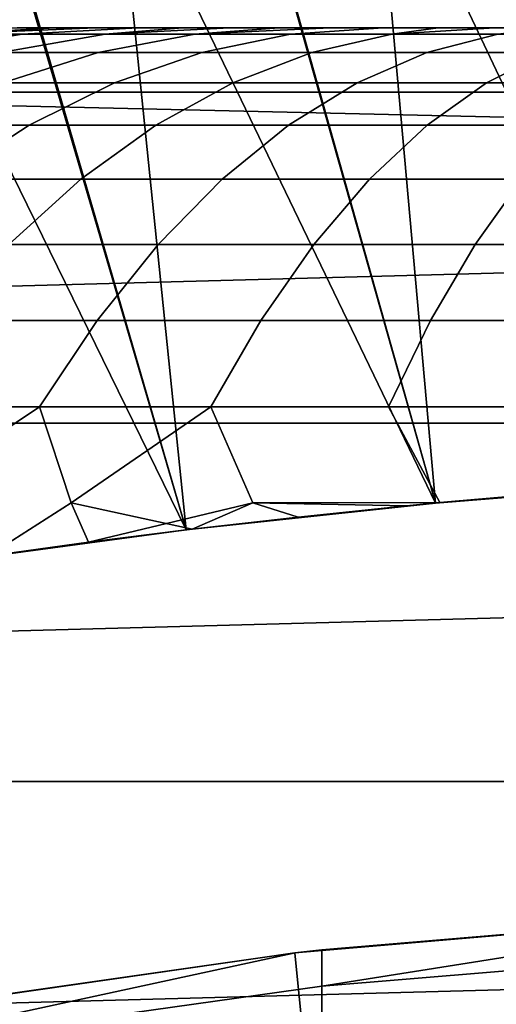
# Model space of a CAD drawing. Header units: metres. Extents: x -28 to 70, y -218 to 28.
# Tile 357 of 463: x -1.515 to -0.964, y 10.372 to 11.51. Entities that reach past the tile are written whole.
import ezdxf

# ---------------------------------------------------------------- set-up
doc = ezdxf.new("R2010")
doc.units = ezdxf.units.M
doc.layers.add('solid_10_261_432_XXX', color=7, linetype='CONTINUOUS')

msp = doc.modelspace()

# ---------------------------------------------------------------- linework, layer by layer
at = {"layer": 'solid_10_261_432_XXX'}
for points in [[(-24.216385, 13.031374, -5), (24.776649, 11.93179, -5), (25.28702, 10.80817, -5), (-24.776649, 11.93179, -5)], [(-24.776649, 11.93179, -5), (25.28702, 10.80817, -5), (25.74646, 9.662806, -5), (-25.28702, 10.80817, -5)], [(6.18416, 11.77481, 235.5), (-6.184069, 11.774858, 235.5), (-6.807526, 11.425742, 235.5)], [(6.807615, 11.42569, 235.5), (6.18416, 11.77481, 235.5), (-6.807526, 11.425742, 235.5)], [(-1.09074, 11.782186, 209.255997), (-1.107119, 11.752338, 209.259674), (-0.73904, 10.975145, 209.259338), (-0.95439, 11.763582, 209.252426)], [(-0.954028, 11.763606, 217.747589), (-0.73904, 10.975145, 217.740662), (-1.034665, 10.951231, 217.713013), (-1.106124, 11.752442, 217.740387)], [(-1.37756, 11.755835, 209.281204), (-1.406868, 11.724164, 209.288422), (-1.034666, 10.951231, 209.286987), (-1.25793, 11.739199, 209.271698)], [(-1.107119, 11.752338, 209.259674), (-1.25793, 11.739199, 209.271698), (-1.034666, 10.951231, 209.286987), (-0.73904, 10.975145, 209.259338)], [(-1.256472, 11.739383, 217.728455), (-1.106124, 11.752442, 217.740387), (-1.034665, 10.951231, 217.713013)], [(-1.256472, 11.739383, 217.728455), (-1.034665, 10.951231, 217.713013), (-1.322567, 10.920201, 217.66745), (-1.405014, 11.724409, 217.711823)], [(-1.406868, 11.724164, 209.288422), (-1.553845, 11.707294, 209.309814), (-1.322568, 10.920201, 209.33255), (-1.034666, 10.951231, 209.286987)], [(-1.551677, 11.707574, 217.690536), (-1.405014, 11.724409, 217.711823), (-1.322567, 10.920201, 217.66745)], [(-1.553845, 11.707294, 209.309814), (-1.698775, 11.688649, 209.335815), (-1.322568, 10.920201, 209.33255)], [(-1.551677, 11.707574, 217.690536), (-1.322567, 10.920201, 217.66745), (-1.602309, 10.882676, 217.604385), (-1.696372, 11.688951, 217.664642)], [(-1.698775, 11.688649, 209.335815), (-1.84159, 11.66829, 209.366394), (-1.602311, 10.882676, 209.395615), (-1.322568, 10.920201, 209.33255)], [(-1.678922, 11.493025, 214.524628), (-1.599649, 11.493025, 214.644455), (-1.474176, 11.5, 214.532867), (-1.517847, 11.5, 214.467545)], [(-1.599649, 11.493025, 212.355545), (-1.678922, 11.493025, 212.475372), (-1.517847, 11.5, 212.532455), (-1.474176, 11.5, 212.467133)], [(-1.599649, 11.493025, 214.644455), (-1.511842, 11.493025, 214.758163), (-1.378498, 11.5, 214.657471), (-1.427691, 11.5, 214.596222)], [(-1.599649, 11.493025, 214.644455), (-1.427691, 11.5, 214.596222), (-1.474176, 11.5, 214.532867)], [(-1.599649, 11.493025, 212.355545), (-1.474176, 11.5, 212.467133), (-1.427691, 11.5, 212.403778)], [(-1.599649, 11.493025, 212.355545), (-1.427691, 11.5, 212.403778), (-1.378498, 11.5, 212.342529), (-1.511842, 11.493025, 212.241837)], [(-1.517847, 11.5, 212.532455), (-1.517847, 11.5, 214.467545), (-1.474176, 11.5, 214.532867)], [(-1.474176, 11.5, 212.467133), (-1.517847, 11.5, 212.532455), (-1.474176, 11.5, 214.532867)], [(-1.511842, 11.493025, 214.758163), (-1.415969, 11.493025, 214.865173), (-1.326672, 11.5, 214.716522), (-1.378498, 11.5, 214.657471)], [(-1.415969, 11.493025, 212.134827), (-1.511842, 11.493025, 212.241837), (-1.378498, 11.5, 212.342529), (-1.326672, 11.5, 212.283478)], [(-1.474176, 11.5, 212.467133), (-1.474176, 11.5, 214.532867), (-1.427691, 11.5, 214.596222)], [(-1.427691, 11.5, 212.403778), (-1.474176, 11.5, 212.467133), (-1.427691, 11.5, 214.596222)], [(-1.427691, 11.5, 212.403778), (-1.427691, 11.5, 214.596222), (-1.378498, 11.5, 214.657471)], [(-1.378498, 11.5, 212.342529), (-1.427691, 11.5, 212.403778), (-1.378498, 11.5, 214.657471)], [(-1.415969, 11.493025, 214.865173), (-1.312541, 11.493025, 214.96489), (-1.215545, 11.5, 214.827576), (-1.272312, 11.5, 214.77327)], [(-1.415969, 11.493025, 214.865173), (-1.272312, 11.5, 214.77327), (-1.326672, 11.5, 214.716522)], [(-1.415969, 11.493025, 212.134827), (-1.326672, 11.5, 212.283478), (-1.272312, 11.5, 212.22673)], [(-1.312541, 11.493025, 212.03511), (-1.415969, 11.493025, 212.134827), (-1.272312, 11.5, 212.22673), (-1.215545, 11.5, 212.172424)], [(-1.378498, 11.5, 212.342529), (-1.378498, 11.5, 214.657471), (-1.326672, 11.5, 214.716522)], [(-1.326672, 11.5, 212.283478), (-1.378498, 11.5, 212.342529), (-1.326672, 11.5, 214.716522)], [(-1.326672, 11.5, 212.283478), (-1.326672, 11.5, 214.716522), (-1.272312, 11.5, 214.77327)], [(-1.272312, 11.5, 212.22673), (-1.326672, 11.5, 212.283478), (-1.272312, 11.5, 214.77327)], [(-1.312541, 11.493025, 214.96489), (-1.20211, 11.493025, 215.056778), (-1.095151, 11.5, 214.928513), (-1.156458, 11.5, 214.879349)], [(-1.312541, 11.493025, 214.96489), (-1.156458, 11.5, 214.879349), (-1.215545, 11.5, 214.827576)], [(-1.312541, 11.493025, 212.03511), (-1.215545, 11.5, 212.172424), (-1.156458, 11.5, 212.120651)], [(-1.312541, 11.493025, 212.03511), (-1.156458, 11.5, 212.120651), (-1.095151, 11.5, 212.071487), (-1.20211, 11.493025, 211.943222)], [(-1.272312, 11.5, 212.22673), (-1.272312, 11.5, 214.77327), (-1.215545, 11.5, 214.827576)], [(-1.215545, 11.5, 212.172424), (-1.272312, 11.5, 212.22673), (-1.215545, 11.5, 214.827576)], [(-1.215545, 11.5, 212.172424), (-1.156458, 11.5, 214.879349), (-1.095151, 11.5, 214.928513), (-1.156458, 11.5, 212.120651)], [(-1.215545, 11.5, 212.172424), (-1.215545, 11.5, 214.827576), (-1.156458, 11.5, 214.879349)], [(-1.20211, 11.493025, 215.056778), (-1.085265, 11.493025, 215.140381), (-1.031766, 11.5, 214.974945), (-1.095151, 11.5, 214.928513)], [(-1.085265, 11.493025, 211.859619), (-1.20211, 11.493025, 211.943222), (-1.095151, 11.5, 212.071487), (-1.031766, 11.5, 212.025055)], [(-1.156458, 11.5, 212.120651), (-1.095151, 11.5, 214.928513), (-1.031766, 11.5, 214.974945), (-1.095151, 11.5, 212.071487)], [(-1.095151, 11.5, 212.071487), (-1.031766, 11.5, 214.974945), (-0.96641, 11.5, 215.01857), (-1.031766, 11.5, 212.025055)], [(-1.085265, 11.493025, 215.140381), (-0.96263, 11.493025, 215.215225), (-0.899196, 11.5, 215.059311), (-0.96641, 11.5, 215.01857)], [(-1.085265, 11.493025, 215.140381), (-0.96641, 11.5, 215.01857), (-1.031766, 11.5, 214.974945)], [(-1.085265, 11.493025, 211.859619), (-1.031766, 11.5, 212.025055), (-0.96641, 11.5, 211.98143)], [(-0.96263, 11.493025, 211.784775), (-1.085265, 11.493025, 211.859619), (-0.96641, 11.5, 211.98143), (-0.899196, 11.5, 211.940689)], [(-1.031766, 11.5, 212.025055), (-0.96641, 11.5, 215.01857), (-0.899196, 11.5, 215.059311), (-0.96641, 11.5, 211.98143)], [(-0.96641, 11.5, 211.98143), (-0.899196, 11.5, 215.059311), (-0.830304, 11.5, 215.097061), (-0.899196, 11.5, 211.940689)], [(-1.735783, 11.471868, 214.741852), (-1.640503, 11.471868, 214.865234), (-1.511842, 11.493025, 214.758163), (-1.599649, 11.493025, 214.644455)], [(-1.640503, 11.471868, 212.134766), (-1.735783, 11.471868, 212.258148), (-1.599649, 11.493025, 212.355545), (-1.511842, 11.493025, 212.241837)], [(-1.640503, 11.471868, 214.865234), (-1.536471, 11.471868, 214.981339), (-1.415969, 11.493025, 214.865173), (-1.511842, 11.493025, 214.758163)], [(-1.536471, 11.471868, 212.018661), (-1.640503, 11.471868, 212.134766), (-1.511842, 11.493025, 212.241837), (-1.415969, 11.493025, 212.134827)], [(-1.536471, 11.471868, 214.981339), (-1.424241, 11.471868, 215.089554), (-1.312541, 11.493025, 214.96489), (-1.415969, 11.493025, 214.865173)], [(-1.424241, 11.471868, 211.910446), (-1.536471, 11.471868, 212.018661), (-1.415969, 11.493025, 212.134827), (-1.312541, 11.493025, 212.03511)], [(-1.424241, 11.471868, 215.089554), (-1.304412, 11.471868, 215.18927), (-1.20211, 11.493025, 215.056778), (-1.312541, 11.493025, 214.96489)], [(-1.304412, 11.471868, 211.81073), (-1.424241, 11.471868, 211.910446), (-1.312541, 11.493025, 212.03511), (-1.20211, 11.493025, 211.943222)], [(-1.304412, 11.471868, 215.18927), (-1.177623, 11.471868, 215.279984), (-1.085265, 11.493025, 215.140381), (-1.20211, 11.493025, 215.056778)], [(-1.177623, 11.471868, 211.720016), (-1.304412, 11.471868, 211.81073), (-1.20211, 11.493025, 211.943222), (-1.085265, 11.493025, 211.859619)], [(-1.177623, 11.471868, 215.279984), (-1.044551, 11.471868, 215.361191), (-0.96263, 11.493025, 215.215225), (-1.085265, 11.493025, 215.140381)], [(-1.044551, 11.471868, 211.638809), (-1.177623, 11.471868, 211.720016), (-1.085265, 11.493025, 211.859619), (-0.96263, 11.493025, 211.784775)], [(-1.044551, 11.471868, 215.361191), (-0.905907, 11.471868, 215.43248), (-0.834859, 11.493025, 215.280914), (-0.96263, 11.493025, 215.215225)], [(-0.905907, 11.471868, 211.56752), (-1.044551, 11.471868, 211.638809), (-0.96263, 11.493025, 211.784775), (-0.834859, 11.493025, 211.719086)], [(-1.65526, 11.436677, 215.095871), (-1.534353, 11.436677, 215.212433), (-1.424241, 11.471868, 215.089554), (-1.536471, 11.471868, 214.981339)], [(-1.534353, 11.436677, 211.787567), (-1.65526, 11.436677, 211.904129), (-1.536471, 11.471868, 212.018661), (-1.424241, 11.471868, 211.910446)], [(-1.534353, 11.436677, 215.212433), (-1.40526, 11.436677, 215.31987), (-1.304412, 11.471868, 215.18927), (-1.424241, 11.471868, 215.089554)], [(-1.40526, 11.436677, 211.68013), (-1.534353, 11.436677, 211.787567), (-1.424241, 11.471868, 211.910446), (-1.304412, 11.471868, 211.81073)], [(-1.40526, 11.436677, 215.31987), (-1.268669, 11.436677, 215.417587), (-1.177623, 11.471868, 215.279984), (-1.304412, 11.471868, 215.18927)], [(-1.268669, 11.436677, 211.582413), (-1.40526, 11.436677, 211.68013), (-1.304412, 11.471868, 211.81073), (-1.177623, 11.471868, 211.720016)], [(-1.268669, 11.436677, 215.417587), (-1.125309, 11.436677, 215.505081), (-1.044551, 11.471868, 215.361191), (-1.177623, 11.471868, 215.279984)], [(-1.125309, 11.436677, 211.494919), (-1.268669, 11.436677, 211.582413), (-1.177623, 11.471868, 211.720016), (-1.044551, 11.471868, 211.638809)], [(-1.125309, 11.436677, 215.505081), (-0.975945, 11.436677, 215.581879), (-0.905907, 11.471868, 215.43248), (-1.044551, 11.471868, 215.361191)], [(-0.975945, 11.436677, 211.418121), (-1.125309, 11.436677, 211.494919), (-1.044551, 11.471868, 211.638809), (-0.905907, 11.471868, 211.56752)], [(-0.975945, 11.436677, 215.581879), (-0.821374, 11.436677, 215.647568), (-0.762428, 11.471868, 215.493439), (-0.905907, 11.471868, 215.43248)], [(-0.821374, 11.436677, 211.352432), (-0.975945, 11.436677, 211.418121), (-0.905907, 11.471868, 211.56752), (-0.762428, 11.471868, 211.506561)], [(-1.642094, 11.387705, 215.332687), (-1.503936, 11.387705, 215.447662), (-1.40526, 11.436677, 215.31987), (-1.534353, 11.436677, 215.212433)], [(-1.503936, 11.387705, 211.552338), (-1.642094, 11.387705, 211.667313), (-1.534353, 11.436677, 211.787567), (-1.40526, 11.436677, 211.68013)], [(-1.503936, 11.387705, 215.447662), (-1.357754, 11.387705, 215.552246), (-1.268669, 11.436677, 215.417587), (-1.40526, 11.436677, 215.31987)], [(-1.357754, 11.387705, 211.447754), (-1.503936, 11.387705, 211.552338), (-1.40526, 11.436677, 211.68013), (-1.268669, 11.436677, 211.582413)], [(-1.357754, 11.387705, 215.552246), (-1.204327, 11.387705, 215.645889), (-1.125309, 11.436677, 215.505081), (-1.268669, 11.436677, 215.417587)], [(-1.204327, 11.387705, 211.354111), (-1.357754, 11.387705, 211.447754), (-1.268669, 11.436677, 211.582413), (-1.125309, 11.436677, 211.494919)], [(-1.204327, 11.387705, 215.645889), (-1.044475, 11.387705, 215.728073), (-0.975945, 11.436677, 215.581879), (-1.125309, 11.436677, 215.505081)], [(-1.044475, 11.387705, 211.271927), (-1.204327, 11.387705, 211.354111), (-1.125309, 11.436677, 211.494919), (-0.975945, 11.436677, 211.418121)], [(-1.044475, 11.387705, 215.728073), (-0.87905, 11.387705, 215.79837), (-0.821374, 11.436677, 215.647568), (-0.975945, 11.436677, 215.581879)], [(-0.87905, 11.387705, 211.20163), (-1.044475, 11.387705, 211.271927), (-0.975945, 11.436677, 211.418121), (-0.821374, 11.436677, 211.352432)], [(6.807615, 11.42569, 235.5), (-6.807526, 11.425742, 235.5), (-7.411349, 11.043635, 235.5)], [(7.411434, 11.043578, 235.5), (6.807615, 11.42569, 235.5), (-7.411349, 11.043635, 235.5)], [(-1.746698, 11.325299, 215.449432), (-1.599739, 11.325299, 215.571732), (-1.503936, 11.387705, 215.447662), (-1.642094, 11.387705, 215.332687)], [(-1.599739, 11.325299, 211.428268), (-1.746698, 11.325299, 211.550568), (-1.642094, 11.387705, 211.667313), (-1.503936, 11.387705, 211.552338)], [(-1.599739, 11.325299, 215.571732), (-1.444244, 11.325299, 215.682983), (-1.357754, 11.387705, 215.552246), (-1.503936, 11.387705, 215.447662)], [(-1.444244, 11.325299, 211.317017), (-1.599739, 11.325299, 211.428268), (-1.503936, 11.387705, 211.552338), (-1.357754, 11.387705, 211.447754)], [(-1.444244, 11.325299, 215.682983), (-1.281044, 11.325299, 215.782578), (-1.204327, 11.387705, 215.645889), (-1.357754, 11.387705, 215.552246)], [(-1.281044, 11.325299, 211.217422), (-1.444244, 11.325299, 211.317017), (-1.357754, 11.387705, 211.447754), (-1.204327, 11.387705, 211.354111)], [(-1.281044, 11.325299, 215.782578), (-1.111009, 11.325299, 215.869995), (-1.044475, 11.387705, 215.728073), (-1.204327, 11.387705, 215.645889)], [(-1.111009, 11.325299, 211.130005), (-1.281044, 11.325299, 211.217422), (-1.204327, 11.387705, 211.354111), (-1.044475, 11.387705, 211.271927)], [(-1.111009, 11.325299, 215.869995), (-0.935047, 11.325299, 215.944778), (-0.87905, 11.387705, 215.79837), (-1.044475, 11.387705, 215.728073)], [(-0.935047, 11.325299, 211.055222), (-1.111009, 11.325299, 211.130005), (-1.044475, 11.387705, 211.271927), (-0.87905, 11.387705, 211.20163)], [(-1.691986, 11.249904, 215.691193), (-1.527525, 11.249904, 215.808853), (-1.444244, 11.325299, 215.682983), (-1.599739, 11.325299, 215.571732)], [(-1.527525, 11.249904, 211.191147), (-1.691986, 11.249904, 211.308807), (-1.599739, 11.325299, 211.428268), (-1.444244, 11.325299, 211.317017)], [(-1.527525, 11.249904, 215.808853), (-1.354914, 11.249904, 215.9142), (-1.281044, 11.325299, 215.782578), (-1.444244, 11.325299, 215.682983)], [(-1.354914, 11.249904, 211.0858), (-1.527525, 11.249904, 211.191147), (-1.444244, 11.325299, 211.317017), (-1.281044, 11.325299, 211.217422)], [(-1.354914, 11.249904, 215.9142), (-1.175075, 11.249904, 216.006668), (-1.111009, 11.325299, 215.869995), (-1.281044, 11.325299, 215.782578)], [(-1.175075, 11.249904, 210.993332), (-1.354914, 11.249904, 211.0858), (-1.281044, 11.325299, 211.217422), (-1.111009, 11.325299, 211.130005)], [(-1.175075, 11.249904, 216.006668), (-0.988965, 11.249904, 216.085754), (-0.935047, 11.325299, 215.944778), (-1.111009, 11.325299, 215.869995)], [(-0.988965, 11.249904, 210.914246), (-1.175075, 11.249904, 210.993332), (-1.111009, 11.325299, 211.130005), (-0.935047, 11.325299, 211.055222)], [(-0.988965, 11.249904, 216.085754), (-0.797579, 11.249904, 216.151047), (-0.754095, 11.325299, 216.0065), (-0.935047, 11.325299, 215.944778)], [(-0.797579, 11.249904, 210.848953), (-0.988965, 11.249904, 210.914246), (-0.935047, 11.325299, 211.055222), (-0.754095, 11.325299, 210.9935)], [(-1.607003, 11.162055, 215.928986), (-1.425411, 11.162055, 216.03981), (-1.354914, 11.249904, 215.9142), (-1.527525, 11.249904, 215.808853)], [(-1.425411, 11.162055, 210.96019), (-1.607003, 11.162055, 211.071014), (-1.527525, 11.249904, 211.191147), (-1.354914, 11.249904, 211.0858)], [(-1.425411, 11.162055, 216.03981), (-1.236214, 11.162055, 216.137085), (-1.175075, 11.249904, 216.006668), (-1.354914, 11.249904, 215.9142)], [(-1.236214, 11.162055, 210.862915), (-1.425411, 11.162055, 210.96019), (-1.354914, 11.249904, 211.0858), (-1.175075, 11.249904, 210.993332)], [(-1.236214, 11.162055, 216.137085), (-1.040422, 11.162055, 216.220291), (-0.988965, 11.249904, 216.085754), (-1.175075, 11.249904, 216.006668)], [(-1.040422, 11.162055, 210.779709), (-1.236214, 11.162055, 210.862915), (-1.175075, 11.249904, 210.993332), (-0.988965, 11.249904, 210.914246)], [(-1.040422, 11.162055, 216.220291), (-0.839078, 11.162055, 216.288971), (-0.797579, 11.249904, 216.151047), (-0.988965, 11.249904, 216.085754)], [(-0.839078, 11.162055, 210.711029), (-1.040422, 11.162055, 210.779709), (-0.988965, 11.249904, 210.914246), (-0.797579, 11.249904, 210.848953)], [(-1.607003, 11.162055, 211.071014), (-1.425411, 11.162055, 210.96019), (-1.492034, 11.062378, 210.841476), (-1.682113, 11.062378, 210.957489)], [(-1.425411, 11.162055, 216.03981), (-1.607003, 11.162055, 215.928986), (-1.682113, 11.062378, 216.042511), (-1.492034, 11.062378, 216.158524)], [(-1.425411, 11.162055, 210.96019), (-1.236214, 11.162055, 210.862915), (-1.293994, 11.062378, 210.739655), (-1.492034, 11.062378, 210.841476)], [(-1.236214, 11.162055, 216.137085), (-1.425411, 11.162055, 216.03981), (-1.492034, 11.062378, 216.158524), (-1.293994, 11.062378, 216.260345)], [(-1.236214, 11.162055, 210.862915), (-1.040422, 11.162055, 210.779709), (-1.08905, 11.062378, 210.652573), (-1.293994, 11.062378, 210.739655)], [(-1.040422, 11.162055, 216.220291), (-1.236214, 11.162055, 216.137085), (-1.293994, 11.062378, 216.260345), (-1.08905, 11.062378, 216.347427)], [(-1.040422, 11.162055, 210.779709), (-0.839078, 11.162055, 210.711029), (-0.878296, 11.062378, 210.580673), (-1.08905, 11.062378, 210.652573)], [(-0.839078, 11.162055, 216.288971), (-1.040422, 11.162055, 216.220291), (-1.08905, 11.062378, 216.347427), (-0.878296, 11.062378, 216.419327)], [(-1.682113, 11.062378, 210.957489), (-1.492034, 11.062378, 210.841476), (-1.657406, 10.951583, 210.790955)], [(-1.492034, 11.062378, 216.158524), (-1.682113, 11.062378, 216.042511), (-1.657406, 10.951583, 216.209045)], [(-1.492034, 11.062378, 210.841476), (-1.45546, 10.951583, 210.677322), (-1.552144, 10.889942, 210.658173), (-1.657406, 10.951583, 210.790955)], [(-1.492034, 11.062378, 216.158524), (-1.657406, 10.951583, 216.209045), (-1.552147, 10.889942, 216.341827), (-1.45546, 10.951583, 216.322678)], [(-1.492034, 11.062378, 210.841476), (-1.293994, 11.062378, 210.739655), (-1.45546, 10.951583, 210.677322)], [(-1.293994, 11.062378, 216.260345), (-1.492034, 11.062378, 216.158524), (-1.45546, 10.951583, 216.322678)], [(-1.293994, 11.062378, 210.739655), (-1.245765, 10.951583, 210.578705), (-1.435305, 10.905957, 210.614883), (-1.45546, 10.951583, 210.677322)], [(-1.293994, 11.062378, 216.260345), (-1.45546, 10.951583, 216.322678), (-1.315635, 10.92104, 216.425095), (-1.245765, 10.951583, 216.421295)], [(-1.293994, 11.062378, 210.739655), (-1.08905, 11.062378, 210.652573), (-1.029598, 10.951709, 210.495834), (-1.245765, 10.951583, 210.578705)], [(-1.293994, 11.062378, 216.260345), (-1.245765, 10.951583, 216.421295), (-1.029598, 10.951709, 216.504166), (-1.08905, 11.062378, 216.347427)], [(-1.08905, 11.062378, 210.652573), (-0.878296, 11.062378, 210.580673), (-0.940494, 10.959721, 210.475677), (-1.029598, 10.951709, 210.495834)], [(-0.878296, 11.062378, 216.419327), (-1.08905, 11.062378, 216.347427), (-1.029598, 10.951709, 216.504166), (-0.940491, 10.959721, 216.524323)], [(7.411434, 11.043578, 235.5), (-7.411349, 11.043635, 235.5), (-7.993793, 10.629641, 235.5)], [(7.993875, 10.62958, 235.5), (7.411434, 11.043578, 235.5), (-7.993793, 10.629641, 235.5)], [(-1.034666, 10.951231, 209.286987), (-0.810646, 10.970089, 210.449844), (-0.678673, 10.979044, 210.427811), (-0.73904, 10.975145, 209.259338)], [(-1.034665, 10.951231, 217.713013), (-0.73904, 10.975145, 217.740662), (-0.940491, 10.959721, 216.524323), (-1.029598, 10.951709, 216.504166)], [(-1.034666, 10.951231, 209.286987), (-0.940494, 10.959721, 210.475677), (-0.810646, 10.970089, 210.449844)], [(-1.034666, 10.951231, 209.286987), (-1.029598, 10.951709, 210.495834), (-0.940494, 10.959721, 210.475677)], [(-1.552147, 10.889942, 216.341827), (-1.435308, 10.905956, 216.385117), (-1.45546, 10.951583, 216.322678)], [(-1.45546, 10.951583, 210.677322), (-1.435305, 10.905957, 210.614883), (-1.552144, 10.889942, 210.658173)], [(-1.435308, 10.905956, 216.385117), (-1.315635, 10.92104, 216.425095), (-1.45546, 10.951583, 216.322678)], [(-1.245765, 10.951583, 210.578705), (-1.315634, 10.92104, 210.574905), (-1.435305, 10.905957, 210.614883)], [(-1.322568, 10.920201, 209.33255), (-1.06804, 10.948027, 210.505173), (-1.029598, 10.951709, 210.495834), (-1.034666, 10.951231, 209.286987)], [(-1.322568, 10.920201, 209.33255), (-1.193139, 10.935101, 210.538284), (-1.06804, 10.948027, 210.505173)], [(-1.322567, 10.920201, 217.66745), (-1.034665, 10.951231, 217.713013), (-1.193139, 10.935101, 216.461716), (-1.315635, 10.92104, 216.425095)], [(-1.315635, 10.92104, 216.425095), (-1.193139, 10.935101, 216.461716), (-1.245765, 10.951583, 216.421295)], [(-1.245765, 10.951583, 210.578705), (-1.193139, 10.935101, 210.538284), (-1.315634, 10.92104, 210.574905)], [(-1.245765, 10.951583, 210.578705), (-1.029598, 10.951709, 210.495834), (-1.06804, 10.948027, 210.505173)], [(-1.068038, 10.948027, 216.494827), (-1.029598, 10.951709, 216.504166), (-1.245765, 10.951583, 216.421295)], [(-1.245765, 10.951583, 210.578705), (-1.06804, 10.948027, 210.505173), (-1.193139, 10.935101, 210.538284)], [(-1.193139, 10.935101, 216.461716), (-1.068038, 10.948027, 216.494827), (-1.245765, 10.951583, 216.421295)], [(-1.034665, 10.951231, 217.713013), (-1.068038, 10.948027, 216.494827), (-1.193139, 10.935101, 216.461716)], [(-1.034665, 10.951231, 217.713013), (-1.029598, 10.951709, 216.504166), (-1.068038, 10.948027, 216.494827)], [(-1.322568, 10.920201, 209.33255), (-1.315634, 10.92104, 210.574905), (-1.193139, 10.935101, 210.538284)], [(-1.602311, 10.882676, 209.395615), (-1.435305, 10.905957, 210.614883), (-1.315634, 10.92104, 210.574905), (-1.322568, 10.920201, 209.33255)], [(-1.602309, 10.882676, 217.604385), (-1.322567, 10.920201, 217.66745), (-1.435308, 10.905956, 216.385117), (-1.552147, 10.889942, 216.341827)], [(-1.322567, 10.920201, 217.66745), (-1.315635, 10.92104, 216.425095), (-1.435308, 10.905956, 216.385117)], [(-1.602311, 10.882676, 209.395615), (-1.552144, 10.889942, 210.658173), (-1.435305, 10.905957, 210.614883)], [(-25.28702, 10.80817, -5), (25.74646, 9.662806, -5), (26.154049, 8.497979, -5), (-25.74646, 9.662806, -5)], [(7.993875, 10.62958, 235.5), (-7.993793, 10.629641, 235.5), (-8.553132, 10.184985, 235.5)], [(8.553211, 10.184919, 235.5), (7.993875, 10.62958, 235.5), (-8.553132, 10.184985, 235.5)], [(-0.534895, 9.184435, 235.800003), (-1.068092, 9.137789, 235.800003), (-1.196975, 10.43155, 235.800003), (-0.59939, 10.482876, 235.800003)], [(-1.16592, 10.435067, 385.799988), (-0.599433, 10.482876, 385.799988), (-0.59939, 10.482876, 235.800003), (-1.196975, 10.43155, 235.800003)], [(-0.567694, 10.442692, 388.84433), (-0.567694, 10.484642, 385.799988), (-0.599433, 10.482876, 385.799988), (-1.16592, 10.393136, 388.842957)], [(-1.16592, 10.393136, 388.842957), (-0.599433, 10.482876, 385.799988), (-1.16592, 10.435067, 385.799988)], [(-1.16592, 10.393136, 388.842957), (-1.16592, 10.267373, 391.883606), (-0.567694, 10.316874, 391.886353), (-0.567694, 10.442692, 388.84433)], [(-1.19691, 10.431559, 385.799988), (-1.196975, 10.43155, 235.800003), (-1.790391, 10.346231, 235.800003), (-1.760336, 10.351387, 385.799988)], [(-1.068092, 9.137789, 235.800003), (-1.5975, 9.060243, 235.800003), (-1.790391, 10.346231, 235.800003), (-1.196975, 10.43155, 235.800003)], [(-1.16592, 10.393136, 388.842957), (-1.16592, 10.435067, 385.799988), (-1.19691, 10.431559, 385.799988), (-1.760336, 10.309487, 388.840668)], [(-1.760336, 10.309487, 388.840668), (-1.19691, 10.431559, 385.799988), (-1.760336, 10.351387, 385.799988)], [(-1.19691, 10.431559, 385.799988), (-1.16592, 10.435067, 385.799988), (-1.196975, 10.43155, 235.800003)], [(-1.760336, 10.309487, 388.840668), (-1.760336, 10.183821, 391.878998), (-1.16592, 10.267373, 391.883606), (-1.16592, 10.393136, 388.842957)]]:
    msp.add_3dface(points, dxfattribs=at)

doc.saveas('drawing.dxf')
